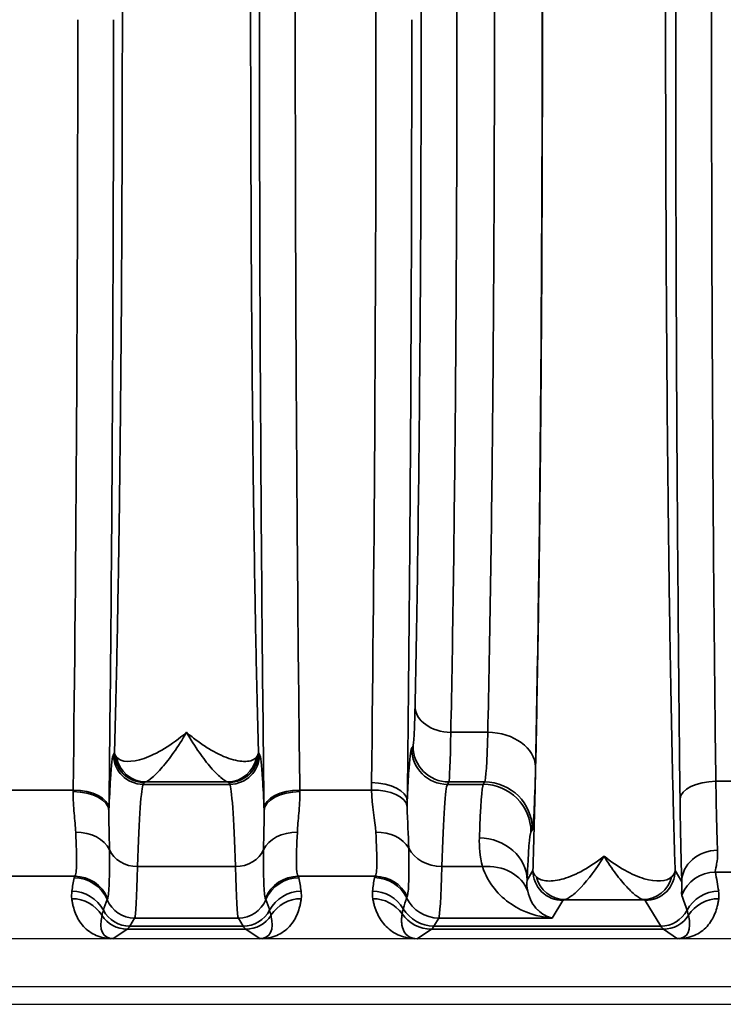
# Model space of a CAD drawing. Header units: millimetres. Extents: x 399 to 6233, y -1870 to 1602.
# Tile 523 of 656: x 5983 to 5995, y -119 to -103. Entities that reach past the tile are written whole.
import ezdxf

# ---------------------------------------------------------------- set-up
doc = ezdxf.new("R2010")
doc.units = ezdxf.units.MM
for name, color, linetype, lineweight in [('AM_5', 3, 'Continuous', 25), ('可見 (ISO)', 7, 'Continuous', 25), ('窄部可見 (ISO)', 7, 'Continuous', 35)]:
    doc.layers.add(name, color=color, linetype=linetype, lineweight=lineweight)
doc.styles.add('尺寸標註', font='romans.shx', dxfattribs={"bigfont": 'CHINESET.SHX'})
doc.dimstyles.new('CNS1$0', dxfattribs={"dimtxt": 2.5, "dimasz": 2.5, "dimexe": 1, "dimexo": 1, "dimgap": 1.5, "dimtad": 1, "dimtoh": 1, "dimdec": 1, "dimdsep": 46, "dimtxsty": '尺寸標註', "dimcen": 0, "dimclrd": 2, "dimclre": 2, "dimclrt": 1, "dimadec": 0, "dimazin": 2, "dimtp": 0.1, "dimtm": 0.1, "dimtfac": 0.71, "dimtdec": 1, "dimtmove": 0, "dimatfit": 0, "dimfxl": 0, "dimlwd": 13, "dimlwe": 13, "dimarcsym": 0})

# ---------------------------------------------------------------- blocks, each defined once
blk = doc.blocks.new('*D332')
at = {"layer": 'AM_5', "color": 2, "lineweight": 13}
for p, q in [((6099.13, -103.796), (6099.13, -138.156)), ((5938.43, -120.028), (5938.43, -138.156)), ((6096.63, -137.156), (5940.93, -137.156))]:
    blk.add_line(p, q, dxfattribs=at)
at = {"layer": 'AM_5', "color": 2, "lineweight": -2}
for points in [[(5940.93, -136.739), (5940.93, -137.573), (5938.43, -137.156)], [(6096.63, -136.739), (6096.63, -137.573), (6099.13, -137.156)]]:
    blk.add_solid(points, dxfattribs=at)
at = {"layer": 'Defpoints', "color": 0, "lineweight": -2}
for p in [(6099.13, -102.796), (5938.43, -119.028), (5938.43, -137.156)]:
    blk.add_point(p, dxfattribs=at)
at = {"layer": 'AM_5', "color": 1, "insert": (6018.78, -134.406), "char_height": 2.5, "attachment_point": 5, "style": '尺寸標註'}
blk.add_mtext('160.7', dxfattribs=at)

msp = doc.modelspace()

# ---------------------------------------------------------------- linework, layer by layer
at = {"layer": '可見 (ISO)'}
for p, q in [((5984.839, -117.546), (5984.839, -117.546)), ((5986.52, -117.546), (5986.52, -117.546)), ((5989.939, -117.546), (5989.939, -117.546)), ((6083.18, -118.196), (5978.68, -118.196)), ((5978.68, -118.996), (6083.18, -118.996)), ((5974.43, -119.296), (6087.43, -119.296))]:
    msp.add_line(p, q, dxfattribs=at)
for points, knots in [([(5984.447, -118.196), (5984.442, -118.196), (5984.438, -118.196), (5984.432, -118.196), (5984.425, -118.196), (5984.418, -118.196), (5984.411, -118.196)], [-0.00000491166, -0.00000491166, -0.00000491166, -0.00000491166, 0.00001268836, 0.00001268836, 0.00001268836, 0.00003478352, 0.00003478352, 0.00003478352, 0.00003478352]), ([(5986.949, -118.196), (5986.942, -118.196), (5986.934, -118.196), (5986.928, -118.196), (5986.922, -118.196), (5986.917, -118.196), (5986.912, -118.196)], [0.00000000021, 0.00000000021, 0.00000000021, 0.00000000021, 0.00002113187, 0.00002113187, 0.00002113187, 0.0000394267, 0.0000394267, 0.0000394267, 0.0000394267]), ([(5989.547, -118.196), (5989.547, -118.196), (5989.546, -118.196), (5989.546, -118.196), (5989.546, -118.196), (5989.546, -118.196), (5989.546, -118.196), (5989.546, -118.196), (5989.543, -118.196), (5989.536, -118.196), (5989.532, -118.196), (5989.523, -118.196), (5989.516, -118.196), (5989.509, -118.196)], [-0.005146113, -0.005146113, -0.005146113, -0.005146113, -0.004810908, -0.004810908, -0.004628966, -0.004628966, -0.004600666, -0.004600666, -0.003063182, -0.003063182, -0.002040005, -0.002040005, 0, 0, 0, 0]), ([(5993.949, -118.196), (5993.942, -118.196), (5993.934, -118.196), (5993.928, -118.196), (5993.922, -118.196), (5993.917, -118.196), (5993.912, -118.196)], [0.00000000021, 0.00000000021, 0.00000000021, 0.00000000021, 0.00002113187, 0.00002113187, 0.00002113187, 0.0000394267, 0.0000394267, 0.0000394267, 0.0000394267])]:
    msp.add_open_spline(points, degree=3, knots=knots, dxfattribs=at)
at = {"layer": '窄部可見 (ISO)'}
for p, q in [((5990.111, -114.738), (5990.731, -114.738)), ((5989.454, -115.01), (5989.478, -114.97)), ((5984.454, -115.11), (5984.472, -115.079)), ((5986.887, -115.079), (5986.905, -115.11)), ((5984.972, -115.579), (5984.954, -115.61)), ((5984.954, -115.61), (5986.405, -115.61)), ((5986.366, -115.569), (5984.994, -115.569)), ((5986.405, -115.61), (5986.387, -115.579)), ((5990.078, -115.569), (5990.054, -115.61)), ((5990.054, -115.61), (5990.654, -115.61)), ((5990.678, -115.569), (5990.078, -115.569)), ((5990.654, -115.61), (5990.678, -115.569)), ((5994.554, -115.558), (5994.805, -115.558)), ((5982.58, -115.705), (5983.779, -115.705)), ((5987.58, -115.705), (5988.782, -115.705)), ((5991.478, -116.369), (5991.454, -116.409)), ((5986.499, -116.988), (5984.86, -116.988)), ((5990.64, -116.988), (5989.959, -116.988)), ((5991.39, -117.218), (5991.487, -117.056)), ((5993.872, -117.056), (5993.983, -117.241)), ((5994.814, -117.081), (5994.546, -117.081)), ((5983.806, -117.151), (5982.553, -117.151)), ((5988.842, -117.151), (5987.553, -117.151)), ((5991.987, -117.555), (5991.81, -117.85)), ((5993.336, -117.543), (5992.023, -117.543)), ((5993.63, -117.986), (5993.372, -117.555)), ((5984.81, -117.85), (5984.729, -117.986)), ((5986.549, -117.85), (5984.81, -117.85)), ((5986.63, -117.986), (5986.549, -117.85)), ((5989.91, -117.85), (5989.829, -117.986)), ((5991.81, -117.85), (5989.91, -117.85)), ((5984.685, -118.037), (5984.447, -118.196)), ((5986.674, -118.037), (5984.685, -118.037)), ((5984.729, -117.986), (5986.63, -117.986)), ((5986.912, -118.196), (5986.674, -118.037)), ((5989.785, -118.037), (5989.547, -118.196)), ((5993.674, -118.037), (5989.785, -118.037)), ((5989.829, -117.986), (5993.63, -117.986)), ((5993.912, -118.196), (5993.674, -118.037))]:
    msp.add_line(p, q, dxfattribs=at)
for centre, major_axis, ratio, start_param, end_param in [((5988.32, -102.796), (0, -25), 0.02145, 1.570796, 2.107631), ((5983.32, -102.796), (0, -25), 0.02145, 1.028185, 1.570796), ((5988.32, -102.796), (0, -25), 0.02145, 1.033962, 1.570796), ((5990.111, -114.305), (-0.6, 0.013), 0.722333, 0.030288, 1.586603), ((5990.676, -112.57), (0, -3.002), 0.026524, 0.034868, 0.763293), ((5990.731, -115.316), (0.8, -0.018), 0.722333, 0.030288, 1.586603), ((5990.078, -114.97), (-0.515, 0.309), 0.999172, 0.54067, 2.110736), ((5984.954, -115.11), (-0.429, 0.257), 0.999172, 0.54067, 2.110736), ((5984.994, -115.07), (0.117, -0.486), 0.989056, 4.648351, 6.04438), ((5986.366, -115.07), (-0.117, -0.486), 0.989056, 0.238805, 1.634834), ((5986.405, -115.11), (0.429, 0.257), 0.999172, 4.17245, 5.742515), ((5990.054, -115.01), (-0.515, 0.309), 0.999172, 0.54067, 2.110736), ((5984.96, -123.608), (0, 8.003), 0.022251, 0.034889, 0.596848), ((5986.399, -123.608), (0, 8.003), 0.022251, 5.686337, 6.248296), ((5988.781, -115.888), (0.6, -0.007), 0.511389, 0.024373, 1.577171), ((5990.06, -123.608), (0, 8.003), 0.022512, 0.034888, 0.596845), ((5990.652, -122.019), (0.008, 6.414), 0.020853, 0.038708, 0.537182), ((5990.654, -116.409), (0.686, -0.412), 0.999172, 0.54067, 2.110736), ((5990.678, -116.369), (0.686, -0.412), 0.999172, 0.54067, 2.110736), ((5994.554, -115.853), (-0.6, -0.007), 0.49083, 4.706597, 6.259146), ((5994.61, -114.484), (0.007, -2.58), 0.02502, 5.141663, 5.756891), ((5983.731, -114.547), (0.008, 2.508), 0.023353, 4.220303, 4.232385), ((5983.779, -116.015), (0.6, -0.008), 0.516344, 0.024457, 1.577318), ((5983.779, -116.047), (0.6, -0.008), 0.525274, 0.024614, 1.577589), ((5987.58, -116.015), (-0.6, -0.008), 0.516344, 4.705867, 6.258728), ((5987.581, -116.047), (-0.6, -0.008), 0.525274, 4.705596, 6.258572), ((5987.629, -114.547), (0.008, -2.509), 0.023353, 5.192395, 5.204476), ((5988.782, -116.015), (0.6, 0.017), 0.516223, 0.059539, 1.556187), ((5994.01, -114.564), (-0.007, 3.096), 0.02085, 2.000085, 2.615317), ((5984.33, -114.625), (0.008, 3.01), 0.019461, 4.220262, 4.232363), ((5987.029, -114.625), (0.008, -3.01), 0.01946, 5.192411, 5.204512), ((5983.822, -116.865), (0.6, 0.023), 0.752166, 0.306707, 1.54183), ((5987.538, -116.865), (-0.6, 0.023), 0.752166, 4.741355, 5.976479), ((5988.852, -116.864), (0.599, 0.031), 0.751758, 0.356231, 1.532192), ((5991.452, -122.178), (-0.008, -5.773), 0.02317, 3.180307, 3.678781), ((5990.59, -117.218), (0.799, -0.032), 0.886923, 0.045354, 1.606482), ((5984.86, -116.575), (-0.5, 0.015), 0.826915, 0.361643, 1.596274), ((5986.499, -116.575), (0.5, 0.015), 0.826915, 4.686911, 5.921542), ((5989.959, -116.492), (-0.6, 0.018), 0.826915, 0.421327, 1.596274), ((5994.583, -117.241), (-0.6, -0.023), 0.876399, 4.678969, 6.239685), ((5990.64, -117.65), (0.77, 0.217), 0.816863, 0.053432, 1.344647), ((5984.812, -113.736), (0.005, 4.117), 0.020515, 3.17966, 3.801678), ((5986.547, -113.736), (-0.005, 4.117), 0.020515, 2.481507, 3.103525), ((5989.912, -113.736), (0.005, 4.117), 0.020059, 3.179659, 3.801677), ((5994.546, -117.679), (-0.588, -0.12), 0.998201, 4.511525, 5.723718), ((5993.825, -116.647), (0.587, -1.898), 0.297416, 1.071506, 1.249581), ((5984.536, -116.663), (-0.583, -1.898), 0.300773, 5.075994, 5.20279), ((5995.474, -117.182), (-11.679, 0), 0.058758, 6.23842, 6.27237), ((5983.795, -117.773), (0.59, -0.11), 0.998212, 0.579882, 1.754795), ((5983.806, -117.75), (0.477, -0.364), 0.997266, 1.053258, 2.22233), ((5987.553, -117.75), (0.477, 0.364), 0.997266, 0.919263, 2.088334), ((5987.564, -117.773), (0.59, 0.11), 0.998212, 1.386797, 2.56171), ((5975.886, -117.182), (11.679, 0), 0.058758, 0.010815, 0.044766), ((5986.823, -116.663), (0.583, -1.898), 0.300773, 1.080395, 1.207191), ((5989.674, -116.513), (-0.629, -2.073), 0.310752, 5.129309, 5.247414), ((5998.901, -117.18), (-10.07, 0), 0.058758, 6.234735, 6.273976), ((5988.831, -117.773), (0.593, -0.094), 0.998229, 0.609389, 1.728149), ((5988.842, -117.75), (0.462, -0.383), 0.997094, 1.147203, 2.260656), ((5992.023, -117.043), (0.093, -0.491), 0.982985, 4.763266, 6.092027), ((5993.336, -117.043), (-0.093, -0.491), 0.982985, 0.191158, 1.51992), ((5983.758, -118.001), (0.594, -0.083), 0.998238, 0.627947, 1.709607), ((5987.601, -118.001), (0.594, 0.083), 0.998238, 1.431986, 2.513646), ((5988.8, -118.001), (0.596, -0.067), 0.99825, 0.651925, 1.682859), ((5993.177, -116.731), (-1.006, 2.097), 0.194686, 4.130256, 4.260833), ((5994.601, -118.001), (-0.594, -0.083), 0.998238, 4.573579, 5.655239), ((5983.756, -118.125), (0.595, 0.075), 0.998245, 0.438747, 1.445107), ((9112.209, -120.743), (-3128.282, 0.854), 0.045755, 6.266788, 6.268029), ((5987.36, -109.725), (-3.014, -7.827), 0.001618, 6.189135, 6.234176), ((5984.81, -117.351), (-0.429, 0.257), 0.999172, 0.935442, 2.110736), ((5986.549, -117.351), (0.429, 0.257), 0.999172, 4.17245, 5.347743), ((5983.999, -109.725), (3.014, -7.827), 0.001618, 0.049009, 0.09405), ((2859.15, -120.743), (3128.282, 0.854), 0.045755, 0.015157, 0.016397), ((5987.603, -118.125), (0.595, -0.075), 0.998245, 1.696485, 2.702846), ((5988.802, -118.125), (0.591, 0.105), 0.998218, 0.435215, 1.395105), ((8849.3, -120.256), (-2860.258, 0.716), 0.046839, 6.268046, 6.269403), ((5993.541, -109.913), (-4.172, -7.61), 0.009939, 6.191319, 6.234418), ((5989.91, -117.251), (-0.515, 0.309), 0.999172, 0.991614, 2.110736), ((5994.603, -118.125), (-0.595, 0.075), 0.998245, 4.838078, 5.844438), ((5984.96, -117.353), (0.641, 0.802), 0.399262, 2.444096, 3.45076), ((5984.685, -117.537), (-0.277, 0.416), 0.999683, 1.546818, 2.553481), ((5984.729, -117.486), (-0.429, 0.257), 0.999172, 1.028727, 2.110736), ((5986.63, -117.486), (0.429, 0.257), 0.999172, 4.17245, 5.254458), ((5986.674, -117.537), (0.277, 0.416), 0.999683, 3.729704, 4.736367), ((5986.399, -117.353), (-0.641, 0.802), 0.399262, 2.832426, 3.839089), ((5989.785, -117.437), (-0.333, 0.499), 0.999683, 1.593357, 2.553481), ((5989.829, -117.386), (-0.515, 0.309), 0.999172, 1.079473, 2.110736), ((5993.63, -117.486), (0.429, 0.257), 0.999172, 4.17245, 5.254458), ((5993.674, -117.537), (0.277, 0.416), 0.999683, 3.729704, 4.736367), ((5993.399, -117.353), (-0.641, 0.802), 0.399262, 2.832426, 3.839089), ((5984.656, -18.003), (0, -100.043), 0.020838, 0.01396, 0.034899), ((5986.703, -18.003), (0, -100.043), 0.020838, 6.248286, 6.269226), ((5989.756, -18.003), (0, -100.043), 0.020817, 0.01396, 0.034899), ((5993.703, -18.003), (0, -100.043), 0.020838, 6.248286, 6.269226)]:
    msp.add_ellipse(centre, major_axis=major_axis, ratio=ratio, start_param=start_param, end_param=end_param, dxfattribs=at)
for points, knots in [([(5991.487, -117.056), (5991.498, -116.709), (5991.508, -116.335), (5991.518, -115.947), (5991.52, -115.884), (5991.521, -115.819), (5991.523, -115.754), (5991.534, -115.29), (5991.545, -114.794), (5991.554, -114.275), (5991.564, -113.757), (5991.573, -113.213), (5991.582, -112.643), (5991.59, -112.074), (5991.598, -111.476), (5991.605, -110.86), (5991.608, -110.599), (5991.61, -110.335), (5991.613, -110.068), (5991.617, -109.704), (5991.62, -109.334), (5991.623, -108.959), (5991.628, -108.308), (5991.633, -107.637), (5991.636, -106.953), (5991.643, -105.583), (5991.647, -104.197), (5991.647, -102.796), (5991.647, -101.395), (5991.643, -100.01), (5991.636, -98.639), (5991.63, -97.559), (5991.623, -96.519), (5991.613, -95.524), (5991.61, -95.257), (5991.608, -94.993), (5991.605, -94.732), (5991.598, -94.116), (5991.59, -93.519), (5991.582, -92.949), (5991.573, -92.38), (5991.564, -91.836), (5991.554, -91.317), (5991.545, -90.798), (5991.534, -90.302), (5991.523, -89.838), (5991.521, -89.773), (5991.52, -89.708), (5991.518, -89.645), (5991.508, -89.257), (5991.498, -88.883), (5991.487, -88.536)], [0.026741, 0.026741, 0.026741, 0.026741, 0.0775937, 0.0775937, 0.0775937, 0.0858987, 0.0858987, 0.0858987, 0.1450564, 0.1450564, 0.1450564, 0.2042141, 0.2042141, 0.2042141, 0.2633718, 0.2633718, 0.2633718, 0.2884178, 0.2884178, 0.2884178, 0.3225295, 0.3225295, 0.3225295, 0.3816871, 0.3816871, 0.3816871, 0.5, 0.5, 0.5, 0.6183179, 0.6183179, 0.6183179, 0.7115978, 0.7115978, 0.7115978, 0.7366333, 0.7366333, 0.7366333, 0.795791, 0.795791, 0.795791, 0.8549487, 0.8549487, 0.8549487, 0.9141064, 0.9141064, 0.9141064, 0.9224137, 0.9224137, 0.9224137, 0.9732641, 0.9732641, 0.9732641, 0.9732641]), ([(5993.872, -88.536), (5993.861, -88.883), (5993.851, -89.257), (5993.841, -89.645), (5993.839, -89.708), (5993.838, -89.773), (5993.836, -89.838), (5993.825, -90.302), (5993.815, -90.798), (5993.805, -91.317), (5993.795, -91.835), (5993.786, -92.379), (5993.777, -92.949), (5993.769, -93.518), (5993.761, -94.116), (5993.755, -94.732), (5993.752, -94.993), (5993.749, -95.257), (5993.746, -95.524), (5993.743, -95.888), (5993.739, -96.258), (5993.736, -96.633), (5993.731, -97.284), (5993.727, -97.955), (5993.723, -98.639), (5993.716, -100.009), (5993.712, -101.395), (5993.712, -102.796), (5993.712, -104.197), (5993.716, -105.582), (5993.723, -106.953), (5993.729, -108.033), (5993.736, -109.073), (5993.746, -110.068), (5993.749, -110.335), (5993.752, -110.599), (5993.755, -110.86), (5993.761, -111.476), (5993.769, -112.073), (5993.777, -112.643), (5993.786, -113.212), (5993.795, -113.756), (5993.805, -114.275), (5993.815, -114.794), (5993.825, -115.29), (5993.836, -115.754), (5993.838, -115.819), (5993.839, -115.884), (5993.841, -115.947), (5993.851, -116.335), (5993.861, -116.709), (5993.872, -117.056)], [0.026741, 0.026741, 0.026741, 0.026741, 0.0775937, 0.0775937, 0.0775937, 0.0858987, 0.0858987, 0.0858987, 0.1450564, 0.1450564, 0.1450564, 0.2042141, 0.2042141, 0.2042141, 0.2633718, 0.2633718, 0.2633718, 0.2884178, 0.2884178, 0.2884178, 0.3225295, 0.3225295, 0.3225295, 0.3816871, 0.3816871, 0.3816871, 0.5, 0.5, 0.5, 0.6183179, 0.6183179, 0.6183179, 0.7115978, 0.7115978, 0.7115978, 0.7366333, 0.7366333, 0.7366333, 0.795791, 0.795791, 0.795791, 0.8549487, 0.8549487, 0.8549487, 0.9141064, 0.9141064, 0.9141064, 0.9224137, 0.9224137, 0.9224137, 0.9732641, 0.9732641, 0.9732641, 0.9732641]), ([(5986.98, -116.015), (5986.955, -114.032), (5986.936, -111.887), (5986.923, -109.657), (5986.91, -107.426), (5986.903, -105.111), (5986.903, -102.796), (5986.903, -100.481), (5986.91, -98.166), (5986.923, -95.935), (5986.936, -93.705), (5986.955, -91.559), (5986.98, -89.577)], [2.598981, 2.598981, 2.598981, 2.598981, 2.870287, 2.870287, 2.870287, 3.141593, 3.141593, 3.141593, 3.412899, 3.412899, 3.412899, 3.684204, 3.684204, 3.684204, 3.684204]), ([(5993.954, -115.853), (5993.931, -113.871), (5993.913, -111.745), (5993.9, -109.545), (5993.888, -107.345), (5993.882, -105.071), (5993.882, -102.796), (5993.882, -100.521), (5993.888, -98.247), (5993.9, -96.047), (5993.913, -93.847), (5993.931, -91.721), (5993.954, -89.739)], [2.628521, 2.628521, 2.628521, 2.628521, 2.885057, 2.885057, 2.885057, 3.141593, 3.141593, 3.141593, 3.398129, 3.398129, 3.398129, 3.654665, 3.654665, 3.654665, 3.654665]), ([(5987.58, -89.887), (5987.555, -91.823), (5987.536, -93.918), (5987.51, -98.274), (5987.503, -100.535), (5987.503, -105.057), (5987.51, -107.318), (5987.536, -111.674), (5987.555, -113.769), (5987.58, -115.705)], [2.598981, 2.598981, 2.598981, 2.598981, 2.870287, 2.870287, 3.141593, 3.141593, 3.412899, 3.412899, 3.684204, 3.684204, 3.684204, 3.684204]), ([(5994.554, -90.034), (5994.53, -91.971), (5994.512, -94.048), (5994.488, -98.35), (5994.482, -100.573), (5994.482, -105.019), (5994.488, -107.242), (5994.512, -111.544), (5994.53, -113.621), (5994.554, -115.558)], [2.628521, 2.628521, 2.628521, 2.628521, 2.885057, 2.885057, 3.141593, 3.141593, 3.398129, 3.398129, 3.654665, 3.654665, 3.654665, 3.654665]), ([(5991.531, -90.276), (5991.548, -91.082), (5991.564, -91.973), (5991.578, -92.932), (5991.592, -93.891), (5991.604, -94.916), (5991.613, -95.989), (5991.623, -97.061), (5991.63, -98.18), (5991.635, -99.322), (5991.64, -100.464), (5991.643, -101.63), (5991.643, -102.796), (5991.643, -103.962), (5991.64, -105.128), (5991.635, -106.27), (5991.63, -107.412), (5991.623, -108.531), (5991.613, -109.603), (5991.604, -110.676), (5991.592, -111.701), (5991.578, -112.66), (5991.564, -113.619), (5991.548, -114.51), (5991.531, -115.316)], [2.334303, 2.334303, 2.334303, 2.334303, 2.536125, 2.536125, 2.536125, 2.737948, 2.737948, 2.737948, 2.93977, 2.93977, 2.93977, 3.141593, 3.141593, 3.141593, 3.343415, 3.343415, 3.343415, 3.545238, 3.545238, 3.545238, 3.74706, 3.74706, 3.74706, 3.948882, 3.948882, 3.948882, 3.948882]), ([(5984.472, -115.079), (5984.483, -114.71), (5984.493, -114.311), (5984.503, -113.901), (5984.511, -113.505), (5984.52, -113.08), (5984.528, -112.635), (5984.536, -112.183), (5984.544, -111.708), (5984.551, -111.211), (5984.558, -110.714), (5984.564, -110.189), (5984.57, -109.66), (5984.572, -109.398), (5984.575, -109.133), (5984.578, -108.864), (5984.58, -108.591), (5984.582, -108.314), (5984.585, -108.034), (5984.589, -107.479), (5984.592, -106.908), (5984.595, -106.326), (5984.601, -105.162), (5984.604, -103.985), (5984.604, -102.796), (5984.604, -101.607), (5984.601, -100.43), (5984.595, -99.266), (5984.591, -98.39), (5984.585, -97.543), (5984.578, -96.728), (5984.575, -96.459), (5984.572, -96.194), (5984.57, -95.932), (5984.564, -95.403), (5984.558, -94.878), (5984.551, -94.381), (5984.544, -93.884), (5984.536, -93.409), (5984.528, -92.957), (5984.52, -92.512), (5984.511, -92.087), (5984.503, -91.691), (5984.493, -91.281), (5984.483, -90.882), (5984.472, -90.513)], [0.0294093, 0.0294093, 0.0294093, 0.0294093, 0.089244, 0.089244, 0.089244, 0.1470574, 0.1470574, 0.1470574, 0.2058814, 0.2058814, 0.2058814, 0.2647055, 0.2647055, 0.2647055, 0.2938656, 0.2938656, 0.2938656, 0.3235296, 0.3235296, 0.3235296, 0.3823536, 0.3823536, 0.3823536, 0.5, 0.5, 0.5, 0.6176498, 0.6176498, 0.6176498, 0.7061501, 0.7061501, 0.7061501, 0.735298, 0.735298, 0.735298, 0.794122, 0.794122, 0.794122, 0.8529461, 0.8529461, 0.8529461, 0.9107639, 0.9107639, 0.9107639, 0.9705942, 0.9705942, 0.9705942, 0.9705942]), ([(5986.887, -90.513), (5986.876, -90.882), (5986.866, -91.281), (5986.857, -91.691), (5986.848, -92.087), (5986.839, -92.512), (5986.831, -92.957), (5986.823, -93.409), (5986.816, -93.884), (5986.809, -94.381), (5986.802, -94.878), (5986.795, -95.403), (5986.79, -95.932), (5986.787, -96.194), (5986.784, -96.459), (5986.782, -96.728), (5986.779, -97.001), (5986.777, -97.278), (5986.775, -97.558), (5986.77, -98.113), (5986.767, -98.684), (5986.764, -99.266), (5986.758, -100.43), (5986.755, -101.607), (5986.755, -102.796), (5986.755, -103.985), (5986.758, -105.162), (5986.764, -106.326), (5986.768, -107.202), (5986.774, -108.049), (5986.782, -108.864), (5986.784, -109.133), (5986.787, -109.398), (5986.79, -109.66), (5986.795, -110.189), (5986.802, -110.714), (5986.809, -111.211), (5986.816, -111.708), (5986.823, -112.183), (5986.831, -112.635), (5986.839, -113.08), (5986.848, -113.505), (5986.857, -113.901), (5986.866, -114.311), (5986.876, -114.71), (5986.887, -115.079)], [0.0294093, 0.0294093, 0.0294093, 0.0294093, 0.089244, 0.089244, 0.089244, 0.1470574, 0.1470574, 0.1470574, 0.2058814, 0.2058814, 0.2058814, 0.2647055, 0.2647055, 0.2647055, 0.2938656, 0.2938656, 0.2938656, 0.3235296, 0.3235296, 0.3235296, 0.3823536, 0.3823536, 0.3823536, 0.5, 0.5, 0.5, 0.6176498, 0.6176498, 0.6176498, 0.7061501, 0.7061501, 0.7061501, 0.735298, 0.735298, 0.735298, 0.794122, 0.794122, 0.794122, 0.8529461, 0.8529461, 0.8529461, 0.9107639, 0.9107639, 0.9107639, 0.9705942, 0.9705942, 0.9705942, 0.9705942]), ([(5990.111, -90.854), (5990.127, -91.623), (5990.142, -92.473), (5990.154, -93.387), (5990.167, -94.302), (5990.178, -95.28), (5990.187, -96.303), (5990.196, -97.326), (5990.202, -98.393), (5990.207, -99.482), (5990.211, -100.572), (5990.214, -101.684), (5990.214, -102.796), (5990.214, -103.908), (5990.211, -105.02), (5990.207, -106.11), (5990.202, -107.199), (5990.196, -108.266), (5990.187, -109.289), (5990.178, -110.312), (5990.167, -111.29), (5990.154, -112.205), (5990.142, -113.119), (5990.127, -113.969), (5990.111, -114.738)], [2.334303, 2.334303, 2.334303, 2.334303, 2.536125, 2.536125, 2.536125, 2.737948, 2.737948, 2.737948, 2.93977, 2.93977, 2.93977, 3.141593, 3.141593, 3.141593, 3.343415, 3.343415, 3.343415, 3.545238, 3.545238, 3.545238, 3.74706, 3.74706, 3.74706, 3.948882, 3.948882, 3.948882, 3.948882]), ([(5990.731, -114.738), (5990.748, -113.969), (5990.764, -113.119), (5990.792, -111.29), (5990.804, -110.312), (5990.823, -108.266), (5990.83, -107.199), (5990.84, -105.02), (5990.843, -103.908), (5990.843, -101.684), (5990.84, -100.572), (5990.83, -98.393), (5990.823, -97.326), (5990.804, -95.28), (5990.792, -94.302), (5990.764, -92.473), (5990.748, -91.623), (5990.731, -90.854)], [2.334303, 2.334303, 2.334303, 2.334303, 2.536125, 2.536125, 2.737948, 2.737948, 2.93977, 2.93977, 3.141593, 3.141593, 3.343415, 3.343415, 3.545238, 3.545238, 3.74706, 3.74706, 3.948882, 3.948882, 3.948882, 3.948882]), ([(5989.511, -114.305), (5989.527, -113.564), (5989.542, -112.744), (5989.567, -110.982), (5989.578, -110.039), (5989.596, -108.068), (5989.603, -107.04), (5989.612, -104.939), (5989.614, -103.868), (5989.614, -101.724), (5989.612, -100.652), (5989.603, -98.552), (5989.596, -97.524), (5989.578, -95.553), (5989.567, -94.61), (5989.542, -92.847), (5989.527, -92.028), (5989.511, -91.287)], [2.334303, 2.334303, 2.334303, 2.334303, 2.536125, 2.536125, 2.737948, 2.737948, 2.93977, 2.93977, 3.141593, 3.141593, 3.343415, 3.343415, 3.545238, 3.545238, 3.74706, 3.74706, 3.948882, 3.948882, 3.948882, 3.948882]), ([(5984.456, -102.796), (5984.456, -105.111), (5984.449, -107.426), (5984.436, -109.657), (5984.423, -111.887), (5984.404, -114.032), (5984.379, -116.015)], [0, 0, 0, 0, 0.2713059, 0.2713059, 0.2713059, 0.5426118, 0.5426118, 0.5426118, 0.5426118]), ([(5989.456, -102.796), (5989.456, -105.087), (5989.449, -107.377), (5989.437, -109.585), (5989.424, -111.794), (5989.405, -113.92), (5989.381, -115.888)], [0, 0, 0, 0, 0.2684172, 0.2684172, 0.2684172, 0.5368345, 0.5368345, 0.5368345, 0.5368345]), ([(5989.478, -114.97), (5989.484, -114.96), (5989.49, -114.896), (5989.501, -114.669), (5989.506, -114.507), (5989.511, -114.305)], [1.6057029, 1.6057029, 1.6057029, 1.6057029, 1.9700029, 1.9700029, 2.3343029, 2.3343029, 2.3343029, 2.3343029]), ([(5984.506, -115.154), (5984.579, -115.243), (5984.757, -115.248), (5984.967, -115.175), (5985.178, -115.103), (5985.429, -114.953), (5985.68, -114.738)], [0, 0, 0, 0, 0.00119489, 0.00119489, 0.00119489, 0.002389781, 0.002389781, 0.002389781, 0.002389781]), ([(5985.68, -114.738), (5985.608, -114.862), (5985.536, -114.974), (5985.467, -115.073), (5985.399, -115.17), (5985.334, -115.254), (5985.273, -115.324), (5985.211, -115.396), (5985.154, -115.454), (5985.105, -115.496), (5985.057, -115.538), (5985.017, -115.563), (5984.994, -115.569)], [-0.000011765, -0.000011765, -0.000011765, -0.000011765, 0.000565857, 0.000565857, 0.000565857, 0.001135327, 0.001135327, 0.001135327, 0.001714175, 0.001714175, 0.001714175, 0.002298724, 0.002298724, 0.002298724, 0.002298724]), ([(5985.68, -114.738), (5985.742, -114.792), (5985.805, -114.842), (5985.867, -114.887), (5985.929, -114.932), (5985.99, -114.974), (5986.05, -115.01), (5986.166, -115.081), (5986.277, -115.135), (5986.38, -115.171), (5986.384, -115.173), (5986.387, -115.174), (5986.391, -115.175), (5986.494, -115.21), (5986.588, -115.228), (5986.666, -115.226), (5986.668, -115.226), (5986.671, -115.226), (5986.674, -115.226), (5986.753, -115.222), (5986.816, -115.199), (5986.853, -115.154)], [-0.000011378, -0.000011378, -0.000011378, -0.000011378, 0.000287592, 0.000287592, 0.000287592, 0.000586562, 0.000586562, 0.000586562, 0.001165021, 0.001165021, 0.001165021, 0.001184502, 0.001184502, 0.001184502, 0.001762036, 0.001762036, 0.001762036, 0.001782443, 0.001782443, 0.001782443, 0.002380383, 0.002380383, 0.002380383, 0.002380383]), ([(5986.366, -115.569), (5986.342, -115.563), (5986.304, -115.538), (5986.256, -115.497), (5986.208, -115.456), (5986.15, -115.399), (5986.089, -115.327), (5986.027, -115.256), (5985.961, -115.172), (5985.892, -115.073), (5985.823, -114.974), (5985.75, -114.861), (5985.68, -114.738)], [0, 0, 0, 0, 0.000572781, 0.000572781, 0.000572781, 0.001145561, 0.001145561, 0.001145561, 0.001718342, 0.001718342, 0.001718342, 0.002291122, 0.002291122, 0.002291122, 0.002291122]), ([(5984.379, -116.047), (5984.387, -115.842), (5984.396, -115.666), (5984.405, -115.525), (5984.421, -115.277), (5984.437, -115.137), (5984.454, -115.11)], [4.2369849, 4.2369849, 4.2369849, 4.2369849, 4.3966729, 4.3966729, 4.3966729, 4.6774824, 4.6774824, 4.6774824, 4.6774824]), ([(5984.472, -115.079), (5984.473, -115.079), (5984.473, -115.082), (5984.473, -115.083), (5984.473, -115.085), (5984.473, -115.086), (5984.474, -115.088), (5984.474, -115.091), (5984.475, -115.094), (5984.476, -115.097), (5984.477, -115.104), (5984.48, -115.11), (5984.482, -115.116), (5984.488, -115.129), (5984.496, -115.142), (5984.506, -115.154)], [-0.00000006, -0.00000006, -0.00000006, -0.00000006, 0.0000185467, 0.0000185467, 0.0000185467, 0.0000394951, 0.0000394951, 0.0000394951, 0.0000814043, 0.0000814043, 0.0000814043, 0.0001653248, 0.0001653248, 0.0001653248, 0.0003340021, 0.0003340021, 0.0003340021, 0.0003340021]), ([(5984.972, -115.579), (5984.842, -115.578), (5984.712, -115.525), (5984.619, -115.432), (5984.526, -115.34), (5984.473, -115.21), (5984.472, -115.079)], [0, 0, 0, 0, 0.5, 0.5, 0.5, 1, 1, 1, 1]), ([(5986.387, -115.579), (5986.518, -115.578), (5986.648, -115.525), (5986.74, -115.432), (5986.833, -115.34), (5986.887, -115.21), (5986.887, -115.079)], [0, 0, 0, 0, 0.5, 0.5, 0.5, 1, 1, 1, 1]), ([(5986.905, -115.11), (5986.922, -115.137), (5986.939, -115.277), (5986.954, -115.525), (5986.964, -115.666), (5986.972, -115.842), (5986.981, -116.047)], [4.7472956, 4.7472956, 4.7472956, 4.7472956, 5.0281051, 5.0281051, 5.0281051, 5.1877931, 5.1877931, 5.1877931, 5.1877931]), ([(5989.381, -115.888), (5989.388, -115.711), (5989.396, -115.557), (5989.404, -115.43), (5989.42, -115.18), (5989.437, -115.038), (5989.454, -115.01)], [4.255119, 4.255119, 4.255119, 4.255119, 4.3966774, 4.3966774, 4.3966774, 4.6774824, 4.6774824, 4.6774824, 4.6774824]), ([(5991.531, -115.316), (5991.524, -115.636), (5991.515, -115.893), (5991.506, -116.072), (5991.498, -116.252), (5991.488, -116.353), (5991.478, -116.369)], [3.9488824, 3.9488824, 3.9488824, 3.9488824, 4.3131824, 4.3131824, 4.3131824, 4.6774824, 4.6774824, 4.6774824, 4.6774824]), ([(5983.822, -116.413), (5983.817, -116.314), (5983.806, -116.208), (5983.796, -116.095), (5983.786, -115.981), (5983.777, -115.861), (5983.779, -115.732)], [0, 0, 0, 0, 0.000446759, 0.000446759, 0.000446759, 0.000893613, 0.000893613, 0.000893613, 0.000893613]), ([(5987.581, -115.732), (5987.583, -115.861), (5987.573, -115.981), (5987.563, -116.095), (5987.553, -116.208), (5987.542, -116.314), (5987.538, -116.413)], [0, 0, 0, 0, 0.000446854, 0.000446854, 0.000446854, 0.000893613, 0.000893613, 0.000893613, 0.000893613]), ([(5984.379, -116.047), (5984.376, -116.16), (5984.379, -116.269), (5984.382, -116.375), (5984.384, -116.488), (5984.388, -116.598), (5984.388, -116.707)], [0.000000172, 0.000000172, 0.000000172, 0.000000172, 0.000500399, 0.000500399, 0.000500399, 0.001035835, 0.001035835, 0.001035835, 0.001035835]), ([(5986.971, -116.707), (5986.972, -116.598), (5986.975, -116.488), (5986.978, -116.375), (5986.98, -116.269), (5986.983, -116.16), (5986.981, -116.047)], [0, 0, 0, 0, 0.000535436, 0.000535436, 0.000535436, 0.001035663, 0.001035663, 0.001035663, 0.001035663]), ([(5983.806, -117.151), (5983.824, -117.131), (5983.835, -117.058), (5983.836, -116.932), (5983.838, -116.806), (5983.832, -116.633), (5983.822, -116.413)], [0, 0, 0, 0, 0.000987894, 0.000987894, 0.000987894, 0.001975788, 0.001975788, 0.001975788, 0.001975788]), ([(5987.538, -116.413), (5987.527, -116.633), (5987.521, -116.807), (5987.523, -116.933), (5987.525, -117.059), (5987.535, -117.131), (5987.553, -117.151)], [0, 0, 0, 0, 0.000987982, 0.000987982, 0.000987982, 0.001975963, 0.001975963, 0.001975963, 0.001975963]), ([(5988.842, -117.151), (5988.861, -117.132), (5988.872, -117.056), (5988.874, -116.807), (5988.865, -116.629), (5988.852, -116.413)], [0, 0, 0, 0, 0.00099613, 0.00099613, 0.001992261, 0.001992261, 0.001992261, 0.001992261]), ([(5984.388, -116.707), (5984.389, -116.938), (5984.389, -117.122), (5984.384, -117.26), (5984.379, -117.397), (5984.37, -117.484), (5984.358, -117.517)], [0, 0, 0, 0, 0.001125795, 0.001125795, 0.001125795, 0.00225159, 0.00225159, 0.00225159, 0.00225159]), ([(5987.001, -117.517), (5986.989, -117.484), (5986.98, -117.398), (5986.971, -117.123), (5986.97, -116.938), (5986.971, -116.707)], [0, 0, 0, 0, 0.001138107, 0.001138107, 0.002276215, 0.002276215, 0.002276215, 0.002276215]), ([(5989.405, -116.678), (5989.409, -116.907), (5989.41, -117.096), (5989.406, -117.232), (5989.402, -117.368), (5989.393, -117.455), (5989.38, -117.487)], [0.001060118, 0.001060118, 0.001060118, 0.001060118, 0.002188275, 0.002188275, 0.002188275, 0.003316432, 0.003316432, 0.003316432, 0.003316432]), ([(5991.546, -117.16), (5991.59, -117.201), (5991.655, -117.224), (5991.734, -117.229), (5991.813, -117.234), (5991.906, -117.221), (5992.007, -117.191), (5992.209, -117.131), (5992.444, -117.002), (5992.68, -116.814)], [0, 0, 0, 0, 0.000558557, 0.000558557, 0.000558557, 0.001117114, 0.001117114, 0.001117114, 0.002234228, 0.002234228, 0.002234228, 0.002234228]), ([(5992.68, -116.814), (5992.547, -117.032), (5992.415, -117.205), (5992.239, -117.393), (5992.184, -117.443), (5992.09, -117.515), (5992.05, -117.536), (5992.023, -117.543)], [-0.000011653, -0.000011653, -0.000011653, -0.000011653, 0.001067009, 0.001067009, 0.00160634, 0.00160634, 0.002145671, 0.002145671, 0.002145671, 0.002145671]), ([(5992.68, -116.814), (5992.915, -117.002), (5993.147, -117.13), (5993.351, -117.191), (5993.554, -117.251), (5993.726, -117.242), (5993.814, -117.16)], [-0.000011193, -0.000011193, -0.000011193, -0.000011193, 0.001104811, 0.001104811, 0.001104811, 0.002220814, 0.002220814, 0.002220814, 0.002220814]), ([(5993.336, -117.543), (5993.309, -117.536), (5993.269, -117.515), (5993.222, -117.479), (5993.175, -117.443), (5993.12, -117.393), (5993.062, -117.33), (5993.003, -117.268), (5992.941, -117.194), (5992.877, -117.108), (5992.813, -117.022), (5992.745, -116.922), (5992.68, -116.814)], [0, 0, 0, 0, 0.000534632, 0.000534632, 0.000534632, 0.001069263, 0.001069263, 0.001069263, 0.001603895, 0.001603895, 0.001603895, 0.002138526, 0.002138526, 0.002138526, 0.002138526]), ([(5994.583, -116.715), (5994.588, -116.823), (5994.575, -116.907), (5994.552, -117.029), (5994.542, -117.067), (5994.546, -117.081)], [0, 0, 0, 0, 0.000661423, 0.000661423, 0.001322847, 0.001322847, 0.001322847, 0.001322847]), ([(5991.81, -117.85), (5991.573, -117.834), (5991.334, -117.758), (5991.126, -117.617), (5991.124, -117.616), (5991.123, -117.615), (5991.122, -117.614), (5991.019, -117.545), (5990.924, -117.46), (5990.842, -117.357), (5990.758, -117.253), (5990.687, -117.13), (5990.64, -116.988)], [-0.000014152, -0.000014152, -0.000014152, -0.000014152, 0.001513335, 0.001513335, 0.001513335, 0.00152394, 0.00152394, 0.00152394, 0.002277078, 0.002277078, 0.002277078, 0.003040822, 0.003040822, 0.003040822, 0.003040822]), ([(5991.487, -117.056), (5991.487, -117.186), (5991.541, -117.316), (5991.634, -117.409), (5991.726, -117.501), (5991.856, -117.555), (5991.987, -117.555)], [0, 0, 0, 0, 0.5, 0.5, 0.5, 1, 1, 1, 1]), ([(5993.372, -117.555), (5993.503, -117.555), (5993.633, -117.501), (5993.725, -117.409), (5993.818, -117.316), (5993.872, -117.186), (5993.872, -117.056)], [0, 0, 0, 0, 0.5, 0.5, 0.5, 1, 1, 1, 1]), ([(5993.984, -117.47), (5993.979, -117.458), (5993.98, -117.433), (5993.983, -117.396), (5993.983, -117.395), (5993.983, -117.394), (5993.983, -117.393), (5993.985, -117.356), (5993.989, -117.306), (5993.983, -117.241)], [0, 0, 0, 0, 0.000774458, 0.000774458, 0.000774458, 0.000793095, 0.000793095, 0.000793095, 0.001548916, 0.001548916, 0.001548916, 0.001548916]), ([(5991.4, -117.4), (5991.414, -117.468), (5991.438, -117.528), (5991.466, -117.579), (5991.495, -117.631), (5991.529, -117.675), (5991.565, -117.711), (5991.567, -117.713), (5991.568, -117.714), (5991.569, -117.715), (5991.643, -117.788), (5991.726, -117.832), (5991.81, -117.85)], [0, 0, 0, 0, 0.000760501, 0.000760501, 0.000760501, 0.00154208, 0.00154208, 0.00154208, 0.001566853, 0.001566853, 0.001566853, 0.003133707, 0.003133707, 0.003133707, 0.003133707]), ([(5984.411, -118.196), (5984.374, -118.194), (5984.338, -118.19), (5984.302, -118.183), (5984.256, -118.175), (5984.21, -118.161), (5984.166, -118.142), (5984.085, -118.108), (5984.012, -118.056), (5983.953, -117.99), (5983.896, -117.928), (5983.851, -117.854), (5983.819, -117.774), (5983.803, -117.735), (5983.79, -117.695), (5983.78, -117.654), (5983.775, -117.634), (5983.77, -117.614), (5983.766, -117.592), (5983.762, -117.571), (5983.759, -117.549), (5983.756, -117.526)], [0.0321682, 0.0321682, 0.0321682, 0.0321682, 0.1368507, 0.1368507, 0.1368507, 0.2737771, 0.2737771, 0.2737771, 0.5290847, 0.5290847, 0.5290847, 0.7702868, 0.7702868, 0.7702868, 0.8883026, 0.8883026, 0.8883026, 0.9470384, 0.9470384, 0.9470384, 1.0057239, 1.0057239, 1.0057239, 1.0057239]), ([(5987.603, -117.526), (5987.6, -117.549), (5987.597, -117.571), (5987.593, -117.592), (5987.589, -117.614), (5987.584, -117.634), (5987.579, -117.654), (5987.569, -117.695), (5987.556, -117.735), (5987.54, -117.774), (5987.508, -117.854), (5987.463, -117.928), (5987.407, -117.99), (5987.347, -118.056), (5987.274, -118.108), (5987.193, -118.142), (5987.149, -118.161), (5987.104, -118.175), (5987.057, -118.183), (5987.021, -118.19), (5986.985, -118.194), (5986.949, -118.196)], [5.2774615, 5.2774615, 5.2774615, 5.2774615, 5.3361469, 5.3361469, 5.3361469, 5.3948827, 5.3948827, 5.3948827, 5.5128985, 5.5128985, 5.5128985, 5.7541006, 5.7541006, 5.7541006, 6.0094082, 6.0094082, 6.0094082, 6.1463346, 6.1463346, 6.1463346, 6.2510171, 6.2510171, 6.2510171, 6.2510171]), ([(5989.509, -118.196), (5989.421, -118.192), (5989.335, -118.175), (5989.255, -118.143), (5989.17, -118.109), (5989.093, -118.058), (5989.028, -117.992), (5988.967, -117.931), (5988.917, -117.857), (5988.879, -117.776), (5988.861, -117.736), (5988.846, -117.695), (5988.833, -117.653), (5988.827, -117.633), (5988.821, -117.612), (5988.816, -117.591), (5988.811, -117.57), (5988.806, -117.548), (5988.802, -117.526)], [3.1723513, 3.1723513, 3.1723513, 3.1723513, 3.4034885, 3.4034885, 3.4034885, 3.6496995, 3.6496995, 3.6496995, 3.8803063, 3.8803063, 3.8803063, 3.9915494, 3.9915494, 3.9915494, 4.0463878, 4.0463878, 4.0463878, 4.1007779, 4.1007779, 4.1007779, 4.1007779]), ([(5994.603, -117.526), (5994.6, -117.549), (5994.597, -117.571), (5994.593, -117.592), (5994.589, -117.614), (5994.584, -117.634), (5994.579, -117.654), (5994.569, -117.695), (5994.556, -117.735), (5994.54, -117.774), (5994.508, -117.854), (5994.463, -117.928), (5994.407, -117.99), (5994.347, -118.056), (5994.274, -118.108), (5994.193, -118.142), (5994.149, -118.161), (5994.104, -118.175), (5994.057, -118.183), (5994.021, -118.19), (5993.985, -118.194), (5993.949, -118.196)], [2.1358688, 2.1358688, 2.1358688, 2.1358688, 2.1945542, 2.1945542, 2.1945542, 2.25329, 2.25329, 2.25329, 2.3713058, 2.3713058, 2.3713058, 2.612508, 2.612508, 2.612508, 2.8678155, 2.8678155, 2.8678155, 3.004742, 3.004742, 3.004742, 3.1094244, 3.1094244, 3.1094244, 3.1094244]), ([(5984.288, -117.72), (5984.282, -117.735), (5984.278, -117.75), (5984.274, -117.763), (5984.269, -117.778), (5984.266, -117.792), (5984.263, -117.804)], [0, 0, 0, 0, 0.001000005, 0.001000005, 0.001000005, 0.002089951, 0.002089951, 0.002089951, 0.002089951]), ([(5987.096, -117.804), (5987.094, -117.793), (5987.09, -117.78), (5987.086, -117.767), (5987.082, -117.752), (5987.077, -117.737), (5987.072, -117.72)], [0, 0, 0, 0, 0.001000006, 0.001000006, 0.001000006, 0.00208995, 0.00208995, 0.00208995, 0.00208995]), ([(5989.294, -117.781), (5989.292, -117.795), (5989.29, -117.808), (5989.289, -117.821), (5989.288, -117.834), (5989.287, -117.847), (5989.286, -117.86), (5989.285, -117.886), (5989.286, -117.911), (5989.288, -117.935), (5989.292, -117.986), (5989.304, -118.031), (5989.323, -118.069), (5989.344, -118.11), (5989.374, -118.142), (5989.41, -118.163), (5989.45, -118.185), (5989.496, -118.196), (5989.547, -118.196)], [2.1824074, 2.1824074, 2.1824074, 2.1824074, 2.2369219, 2.2369219, 2.2369219, 2.2918591, 2.2918591, 2.2918591, 2.4032229, 2.4032229, 2.4032229, 2.6337552, 2.6337552, 2.6337552, 2.879414, 2.879414, 2.879414, 3.1424948, 3.1424948, 3.1424948, 3.1424948]), ([(5989.314, -117.694), (5989.309, -117.712), (5989.304, -117.73), (5989.3, -117.746), (5989.298, -117.758), (5989.295, -117.77), (5989.294, -117.781)], [0, 0, 0, 0, 0.001200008, 0.001200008, 0.001200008, 0.002089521, 0.002089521, 0.002089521, 0.002089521]), ([(5994.096, -117.804), (5994.094, -117.793), (5994.09, -117.78), (5994.086, -117.767), (5994.082, -117.752), (5994.077, -117.737), (5994.072, -117.72)], [0, 0, 0, 0, 0.001000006, 0.001000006, 0.001000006, 0.00208995, 0.00208995, 0.00208995, 0.00208995])]:
    msp.add_open_spline(points, degree=3, knots=knots, dxfattribs=at)
for points in [[(5990.111, -114.738), (5990.102, -115.231), (5990.09, -115.545), (5990.078, -115.569)], [(5986.853, -115.154), (5986.873, -115.129), (5986.884, -115.104), (5986.887, -115.079)], [(5984.994, -115.569), (5984.981, -115.572), (5984.974, -115.575), (5984.972, -115.579)], [(5986.387, -115.579), (5986.385, -115.575), (5986.378, -115.572), (5986.366, -115.569)], [(5988.782, -115.705), (5988.781, -115.664), (5988.78, -115.623), (5988.781, -115.581)], [(5988.852, -116.413), (5988.839, -116.207), (5988.791, -115.973), (5988.782, -115.705)], [(5989.381, -115.888), (5989.38, -115.919), (5989.38, -115.949), (5989.38, -115.98)], [(5989.38, -115.98), (5989.382, -116.231), (5989.402, -116.459), (5989.405, -116.678)], [(5990.64, -116.988), (5990.596, -116.813), (5990.585, -116.653), (5990.59, -116.508)], [(5991.487, -117.056), (5991.49, -117.091), (5991.509, -117.125), (5991.546, -117.16)], [(5993.814, -117.16), (5993.85, -117.125), (5993.869, -117.091), (5993.872, -117.056)], [(5991.39, -117.218), (5991.385, -117.272), (5991.385, -117.332), (5991.4, -117.4)], [(5983.756, -117.526), (5983.751, -117.485), (5983.752, -117.444), (5983.758, -117.402)], [(5987.601, -117.402), (5987.607, -117.444), (5987.608, -117.485), (5987.603, -117.526)], [(5988.802, -117.526), (5988.795, -117.485), (5988.795, -117.443), (5988.8, -117.402)], [(5994.601, -117.402), (5994.607, -117.444), (5994.608, -117.485), (5994.603, -117.526)], [(5992.023, -117.543), (5992.001, -117.547), (5991.99, -117.551), (5991.987, -117.555)], [(5993.372, -117.555), (5993.37, -117.551), (5993.358, -117.547), (5993.336, -117.543)]]:
    msp.add_open_spline(points, degree=3, dxfattribs=at)

# ---------------------------------------------------------------- dimensions: what is measured, and where the dimension line sits
at = {"layer": 'AM_5'}
dim = msp.add_linear_dim(base=(5938.43, -137.156), p1=(6099.13, -102.796), p2=(5938.43, -119.028), dimstyle='CNS1$0', override={"dimfxl": 4, "dimarcsym": 1}, dxfattribs=at)
dim.commit()
dim.dimension.update_dxf_attribs({"geometry": '*D332', "text_midpoint": (6018.78, -134.406)})

doc.saveas('drawing.dxf')
